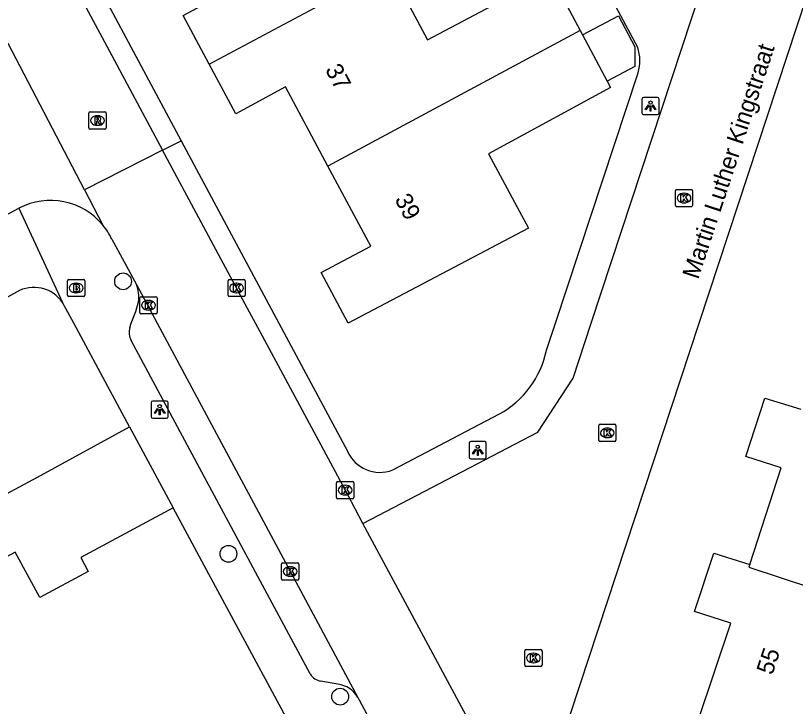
# Model space of a CAD drawing. Extents: x 157793 to 159380, y 380882 to 382313.
# Drawn here: x 159080.05 to 159125.48, y 381977.69 to 382017.92 of the extents above; entities that cross this region are included whole.
import ezdxf

# ---------------------------------------------------------------- set-up
doc = ezdxf.new("R2010")
doc.units = 0
for name, color, linetype in [('IMGEO_Boom', 7, 'Continuous'), ('IMGEO_Brandkraan', 7, 'Continuous'), ('IMGEO_Kolk', 7, 'Continuous'), ('IMGEO_Lichtpunt', 7, 'Continuous'), ('IMGEO_Muur', 7, 'Continuous'), ('IMGEO_Openbare_ruimte_label', 7, 'Continuous'), ('IMGEO_Pand', 7, 'Continuous'), ('IMGEO_Pand_nummerreeks', 7, 'Continuous'), ('IMGEO_Rijbaan_lokaal_open', 7, 'Continuous'), ('IMGEO_Rioolput', 7, 'Continuous'), ('IMGEO_Voetpad_open', 7, 'Continuous')]:
    doc.layers.add(name, color=color, linetype=linetype)

msp = doc.modelspace()

# ---------------------------------------------------------------- linework, layer by layer
at = {"layer": 'IMGEO_Boom'}
for centre in [(159086.314, 382002.44), (159092.451, 381986.569), (159098.959, 381978.254)]:
    msp.add_circle(centre, 0.489, dxfattribs=at)
at = {"layer": 'IMGEO_Brandkraan'}
for p, q in [((159083.082, 382001.627), (159083.082, 382002.479)), ((159083.157, 382002.553), (159084.009, 382002.553)), ((159083.57, 382002.333), (159083.595, 382002.333)), ((159084.083, 382002.479), (159084.083, 382001.627)), ((159083.593, 382001.773), (159083.568, 382001.773)), ((159084.009, 382001.553), (159083.157, 382001.553))]:
    msp.add_line(p, q, dxfattribs=at)
for points in [[(159083.082, 382001.627), (159083.082, 382002.479)], [(159083.157, 382002.553), (159084.009, 382002.553)], [(159083.43, 382002.253), (159083.43, 382001.853), (159083.643, 382001.853)], [(159083.661, 382002.253), (159083.43, 382002.253)], [(159084.083, 382002.479), (159084.083, 382001.627)], [(159083.609, 382002.172), (159083.555, 382002.172), (159083.555, 382002.096)], [(159083.555, 382002.096), (159083.608, 382002.096)], [(159083.617, 382002.02), (159083.555, 382002.02), (159083.555, 382001.939)], [(159083.555, 382001.939), (159083.617, 382001.939)], [(159084.009, 382001.553), (159083.157, 382001.553)]]:
    msp.add_lwpolyline(points, dxfattribs=at)
for centre, radius, start, end in [((159083.159, 382002.477), 0.0765, 91.552, 178.448), ((159083.159, 382002.477), 0.0765, 91.552, 178.448), ((159083.665, 382002.108), 0.145, 59.4692, 91.5367), ((159083.69, 382002.155), 0.0922, 285.5137, 58.1501), ((159084.007, 382002.477), 0.0765, 1.552, 88.448), ((159084.007, 382002.477), 0.0765, 1.552, 88.448), ((159083.61, 382002.134), 0.0379, 267.8285, 90.9355), ((159083.618, 382001.979), 0.0404, 269.8759, 90.5077), ((159083.649, 382002.104), 0.251, 268.6676, 293.5347), ((159083.695, 382001.963), 0.105, 301.3115, 78.989), ((159083.159, 382001.629), 0.0765, 181.552, 268.448), ((159083.159, 382001.629), 0.0765, 181.552, 268.448), ((159084.007, 382001.629), 0.0765, 271.552, 358.448), ((159084.007, 382001.629), 0.0765, 271.552, 358.448)]:
    msp.add_arc(centre, radius, start, end, dxfattribs=at)
for centre, major_axis, ratio, start_param, end_param in [((159083.569, 382002.053), (-0.387, 0.002), 0.722429, 4.712389, 7.853982), ((159083.594, 382002.053), (-0.39, 0.002), 0.717154, 1.570796, 4.712389)]:
    msp.add_ellipse(centre, major_axis=major_axis, ratio=ratio, start_param=start_param, end_param=end_param, dxfattribs=at)
at = {"layer": 'IMGEO_Kolk'}
for p, q in [((159118.494, 382006.863), (159118.494, 382007.715)), ((159118.569, 382007.789), (159119.421, 382007.789)), ((159119.495, 382007.715), (159119.495, 382006.863)), ((159118.982, 382007.569), (159119.007, 382007.569)), ((159119.421, 382006.789), (159118.569, 382006.789)), ((159119.005, 382007.009), (159118.98, 382007.009)), ((159092.43, 382001.628), (159092.43, 382002.48)), ((159092.505, 382002.554), (159093.357, 382002.554)), ((159092.918, 382002.334), (159092.943, 382002.334)), ((159093.431, 382002.48), (159093.431, 382001.628)), ((159092.941, 382001.774), (159092.916, 382001.774)), ((159087.293, 382000.62), (159087.293, 382001.472)), ((159087.368, 382001.546), (159088.22, 382001.546)), ((159087.781, 382001.326), (159087.806, 382001.326)), ((159088.294, 382001.472), (159088.294, 382000.62)), ((159093.357, 382001.554), (159092.505, 382001.554)), ((159088.22, 382000.546), (159087.368, 382000.546)), ((159087.804, 382000.766), (159087.779, 382000.766)), ((159114.024, 381993.192), (159114.024, 381994.044)), ((159114.099, 381994.118), (159114.951, 381994.118)), ((159115.025, 381994.044), (159115.025, 381993.192)), ((159114.512, 381993.898), (159114.537, 381993.898)), ((159114.951, 381993.118), (159114.099, 381993.118)), ((159114.535, 381993.338), (159114.51, 381993.338)), ((159098.752, 381989.856), (159098.752, 381990.708)), ((159098.827, 381990.782), (159099.679, 381990.782)), ((159099.24, 381990.562), (159099.265, 381990.562)), ((159099.753, 381990.708), (159099.753, 381989.856)), ((159099.263, 381990.002), (159099.238, 381990.002)), ((159099.679, 381989.782), (159098.827, 381989.782)), ((159095.549, 381985.116), (159095.549, 381985.968)), ((159095.624, 381986.042), (159096.476, 381986.042)), ((159096.55, 381985.968), (159096.55, 381985.116)), ((159096.037, 381985.822), (159096.062, 381985.822)), ((159096.476, 381985.042), (159095.624, 381985.042)), ((159096.06, 381985.262), (159096.035, 381985.262)), ((159109.719, 381980.079), (159109.719, 381980.931)), ((159109.794, 381981.005), (159110.646, 381981.005)), ((159110.72, 381980.931), (159110.72, 381980.079)), ((159110.207, 381980.785), (159110.232, 381980.785)), ((159110.646, 381980.005), (159109.794, 381980.005)), ((159110.23, 381980.225), (159110.205, 381980.225))]:
    msp.add_line(p, q, dxfattribs=at)
for points in [[(159118.494, 382006.863), (159118.494, 382007.715)], [(159118.569, 382007.789), (159119.421, 382007.789)], [(159119.495, 382007.715), (159119.495, 382006.863)], [(159118.815, 382007.489), (159118.938, 382007.489), (159118.938, 382007.338), (159119.068, 382007.489), (159119.232, 382007.489), (159119.086, 382007.338), (159119.239, 382007.089), (159119.087, 382007.089), (159119.002, 382007.253), (159118.938, 382007.186), (159118.938, 382007.089), (159118.815, 382007.089), (159118.815, 382007.489)], [(159119.421, 382006.789), (159118.569, 382006.789)], [(159092.43, 382001.628), (159092.43, 382002.48)], [(159092.505, 382002.554), (159093.357, 382002.554)], [(159092.751, 382002.254), (159092.874, 382002.254), (159092.874, 382002.103), (159093.004, 382002.254), (159093.168, 382002.254), (159093.022, 382002.103), (159093.175, 382001.854), (159093.023, 382001.854), (159092.938, 382002.018), (159092.874, 382001.951), (159092.874, 382001.854), (159092.751, 382001.854), (159092.751, 382002.254)], [(159093.431, 382002.48), (159093.431, 382001.628)], [(159087.293, 382000.62), (159087.293, 382001.472)], [(159087.368, 382001.546), (159088.22, 382001.546)], [(159088.294, 382001.472), (159088.294, 382000.62)], [(159093.357, 382001.554), (159092.505, 382001.554)], [(159087.614, 382001.246), (159087.737, 382001.246), (159087.737, 382001.095), (159087.867, 382001.246), (159088.031, 382001.246), (159087.885, 382001.095), (159088.038, 382000.846), (159087.886, 382000.846), (159087.801, 382001.01), (159087.737, 382000.943), (159087.737, 382000.846), (159087.614, 382000.846), (159087.614, 382001.246)], [(159088.22, 382000.546), (159087.368, 382000.546)], [(159114.024, 381993.192), (159114.024, 381994.044)], [(159114.099, 381994.118), (159114.951, 381994.118)], [(159115.025, 381994.044), (159115.025, 381993.192)], [(159114.345, 381993.818), (159114.468, 381993.818), (159114.468, 381993.667), (159114.598, 381993.818), (159114.762, 381993.818), (159114.616, 381993.667), (159114.769, 381993.418), (159114.617, 381993.418), (159114.532, 381993.582), (159114.468, 381993.515), (159114.468, 381993.418), (159114.345, 381993.418), (159114.345, 381993.818)], [(159114.951, 381993.118), (159114.099, 381993.118)], [(159098.752, 381989.856), (159098.752, 381990.708)], [(159098.827, 381990.782), (159099.679, 381990.782)], [(159099.073, 381990.482), (159099.196, 381990.482), (159099.196, 381990.331), (159099.326, 381990.482), (159099.49, 381990.482), (159099.344, 381990.331), (159099.497, 381990.082), (159099.345, 381990.082), (159099.26, 381990.246), (159099.196, 381990.179), (159099.196, 381990.082), (159099.073, 381990.082), (159099.073, 381990.482)], [(159099.753, 381990.708), (159099.753, 381989.856)], [(159099.679, 381989.782), (159098.827, 381989.782)], [(159095.549, 381985.116), (159095.549, 381985.968)], [(159095.624, 381986.042), (159096.476, 381986.042)], [(159096.55, 381985.968), (159096.55, 381985.116)], [(159095.87, 381985.742), (159095.993, 381985.742), (159095.993, 381985.591), (159096.123, 381985.742), (159096.287, 381985.742), (159096.141, 381985.591), (159096.294, 381985.342), (159096.142, 381985.342), (159096.057, 381985.506), (159095.993, 381985.439), (159095.993, 381985.342), (159095.87, 381985.342), (159095.87, 381985.742)], [(159096.476, 381985.042), (159095.624, 381985.042)], [(159109.719, 381980.079), (159109.719, 381980.931)], [(159109.794, 381981.005), (159110.646, 381981.005)], [(159110.72, 381980.931), (159110.72, 381980.079)], [(159110.04, 381980.705), (159110.163, 381980.705), (159110.163, 381980.554), (159110.293, 381980.705), (159110.457, 381980.705), (159110.311, 381980.554), (159110.464, 381980.305), (159110.312, 381980.305), (159110.227, 381980.469), (159110.163, 381980.402), (159110.163, 381980.305), (159110.04, 381980.305), (159110.04, 381980.705)], [(159110.646, 381980.005), (159109.794, 381980.005)]]:
    msp.add_lwpolyline(points, dxfattribs=at)
for centre, start, end in [((159118.571, 382007.713), 91.552, 178.448), ((159118.571, 382007.713), 91.552, 178.448), ((159119.419, 382007.713), 1.552, 88.448), ((159119.419, 382007.713), 1.552, 88.448), ((159118.571, 382006.865), 181.552, 268.448), ((159118.571, 382006.865), 181.552, 268.448), ((159119.419, 382006.865), 271.552, 358.448), ((159119.419, 382006.865), 271.552, 358.448), ((159092.507, 382002.478), 91.552, 178.448), ((159092.507, 382002.478), 91.552, 178.448), ((159093.355, 382002.478), 1.552, 88.448), ((159093.355, 382002.478), 1.552, 88.448), ((159087.37, 382001.47), 91.552, 178.448), ((159087.37, 382001.47), 91.552, 178.448), ((159088.218, 382001.47), 1.552, 88.448), ((159088.218, 382001.47), 1.552, 88.448), ((159092.507, 382001.63), 181.552, 268.448), ((159092.507, 382001.63), 181.552, 268.448), ((159093.355, 382001.63), 271.552, 358.448), ((159093.355, 382001.63), 271.552, 358.448), ((159087.37, 382000.622), 181.552, 268.448), ((159087.37, 382000.622), 181.552, 268.448), ((159088.218, 382000.622), 271.552, 358.448), ((159088.218, 382000.622), 271.552, 358.448), ((159114.101, 381994.042), 91.552, 178.448), ((159114.101, 381994.042), 91.552, 178.448), ((159114.949, 381994.042), 1.552, 88.448), ((159114.949, 381994.042), 1.552, 88.448), ((159114.101, 381993.194), 181.552, 268.448), ((159114.101, 381993.194), 181.552, 268.448), ((159114.949, 381993.194), 271.552, 358.448), ((159114.949, 381993.194), 271.552, 358.448), ((159098.829, 381990.706), 91.552, 178.448), ((159098.829, 381990.706), 91.552, 178.448), ((159099.677, 381990.706), 1.552, 88.448), ((159099.677, 381990.706), 1.552, 88.448), ((159098.829, 381989.858), 181.552, 268.448), ((159098.829, 381989.858), 181.552, 268.448), ((159099.677, 381989.858), 271.552, 358.448), ((159099.677, 381989.858), 271.552, 358.448), ((159095.626, 381985.966), 91.552, 178.448), ((159095.626, 381985.966), 91.552, 178.448), ((159096.474, 381985.966), 1.552, 88.448), ((159096.474, 381985.966), 1.552, 88.448), ((159095.626, 381985.118), 181.552, 268.448), ((159095.626, 381985.118), 181.552, 268.448), ((159096.474, 381985.118), 271.552, 358.448), ((159096.474, 381985.118), 271.552, 358.448), ((159109.796, 381980.929), 91.552, 178.448), ((159109.796, 381980.929), 91.552, 178.448), ((159110.644, 381980.929), 1.552, 88.448), ((159110.644, 381980.929), 1.552, 88.448), ((159109.796, 381980.081), 181.552, 268.448), ((159109.796, 381980.081), 181.552, 268.448), ((159110.644, 381980.081), 271.552, 358.448), ((159110.644, 381980.081), 271.552, 358.448)]:
    msp.add_arc(centre, 0.0765, start, end, dxfattribs=at)
for centre, major_axis, ratio, start_param, end_param in [((159118.981, 382007.289), (-0.387, 0.002), 0.722429, 4.712389, 7.853982), ((159119.006, 382007.289), (-0.39, 0.002), 0.717154, 1.570796, 4.712389), ((159092.917, 382002.054), (-0.387, 0.002), 0.722429, 4.712389, 7.853982), ((159092.942, 382002.054), (-0.39, 0.002), 0.717154, 1.570796, 4.712389), ((159087.78, 382001.046), (-0.387, 0.002), 0.722429, 4.712389, 7.853982), ((159087.805, 382001.046), (-0.39, 0.002), 0.717154, 1.570796, 4.712389), ((159114.511, 381993.618), (-0.387, 0.002), 0.722429, 4.712389, 7.853982), ((159114.536, 381993.618), (-0.39, 0.002), 0.717154, 1.570796, 4.712389), ((159099.239, 381990.282), (-0.387, 0.002), 0.722429, 4.712389, 7.853982), ((159099.264, 381990.282), (-0.39, 0.002), 0.717154, 1.570796, 4.712389), ((159096.036, 381985.542), (-0.387, 0.002), 0.722429, 4.712389, 7.853982), ((159096.061, 381985.542), (-0.39, 0.002), 0.717154, 1.570796, 4.712389), ((159110.206, 381980.505), (-0.387, 0.002), 0.722429, 4.712389, 7.853982), ((159110.231, 381980.505), (-0.39, 0.002), 0.717154, 1.570796, 4.712389)]:
    msp.add_ellipse(centre, major_axis=major_axis, ratio=ratio, start_param=start_param, end_param=end_param, dxfattribs=at)
at = {"layer": 'IMGEO_Lichtpunt'}
for p, q in [((159117.447, 382013.148), (159116.639, 382013.148)), ((159117.447, 382013.148), (159116.639, 382013.148)), ((159116.545, 382013.053), (159116.545, 382012.246)), ((159116.545, 382013.053), (159116.545, 382012.246)), ((159117.541, 382012.246), (159117.541, 382013.053)), ((159117.541, 382012.246), (159117.541, 382013.053)), ((159116.639, 382012.152), (159117.447, 382012.152)), ((159116.639, 382012.152), (159117.447, 382012.152)), ((159087.949, 381995.371), (159087.949, 381994.564)), ((159087.949, 381995.371), (159087.949, 381994.564)), ((159088.851, 381995.466), (159088.043, 381995.466)), ((159088.851, 381995.466), (159088.043, 381995.466)), ((159088.945, 381994.564), (159088.945, 381995.371)), ((159088.945, 381994.564), (159088.945, 381995.371)), ((159088.043, 381994.47), (159088.851, 381994.47)), ((159088.043, 381994.47), (159088.851, 381994.47)), ((159107.38, 381993.105), (159106.572, 381993.105)), ((159107.38, 381993.105), (159106.572, 381993.105)), ((159106.478, 381993.01), (159106.478, 381992.203)), ((159106.478, 381993.01), (159106.478, 381992.203)), ((159107.474, 381992.203), (159107.474, 381993.01)), ((159107.474, 381992.203), (159107.474, 381993.01)), ((159106.572, 381992.109), (159107.38, 381992.109)), ((159106.572, 381992.109), (159107.38, 381992.109))]:
    msp.add_line(p, q, dxfattribs=at)
for points in [[(159116.919, 382012.717), (159116.958, 382012.689), (159116.77, 382012.427), (159116.732, 382012.454), (159116.919, 382012.717)], [(159117.021, 382012.669), (159117.068, 382012.669), (159117.068, 382012.347), (159117.021, 382012.347), (159117.021, 382012.669)], [(159117.131, 382012.689), (159117.169, 382012.716), (159117.356, 382012.454), (159117.317, 382012.426), (159117.131, 382012.689)], [(159088.323, 381995.035), (159088.362, 381995.007), (159088.174, 381994.745), (159088.136, 381994.772), (159088.323, 381995.035)], [(159088.425, 381994.987), (159088.472, 381994.987), (159088.472, 381994.665), (159088.425, 381994.665), (159088.425, 381994.987)], [(159088.535, 381995.007), (159088.573, 381995.034), (159088.76, 381994.772), (159088.721, 381994.744), (159088.535, 381995.007)], [(159106.852, 381992.674), (159106.891, 381992.646), (159106.703, 381992.384), (159106.665, 381992.411), (159106.852, 381992.674)], [(159107.064, 381992.646), (159107.102, 381992.673), (159107.289, 381992.411), (159107.25, 381992.383), (159107.064, 381992.646)], [(159106.954, 381992.626), (159107.001, 381992.626), (159107.001, 381992.304), (159106.954, 381992.304), (159106.954, 381992.626)]]:
    msp.add_lwpolyline(points, dxfattribs=at)
for centre in [(159117.044, 382012.851), (159088.448, 381995.169), (159106.977, 381992.808)]:
    msp.add_circle(centre, 0.0994, dxfattribs=at)
for centre, start, end in [((159116.639, 382013.053), 90, 180), ((159116.639, 382013.053), 90, 180), ((159117.447, 382013.053), 0, 90), ((159117.447, 382013.053), 0, 90), ((159116.639, 382012.246), 180, 270), ((159116.639, 382012.246), 180, 270), ((159117.447, 382012.246), 270, 0), ((159117.447, 382012.246), 270, 360), ((159088.043, 381995.371), 90, 180), ((159088.043, 381995.371), 90, 180), ((159088.851, 381995.371), 0, 90), ((159088.851, 381995.371), 0, 90), ((159088.043, 381994.564), 180, 270), ((159088.043, 381994.564), 180, 270), ((159088.851, 381994.564), 270, 0), ((159088.851, 381994.564), 270, 360), ((159106.572, 381993.01), 90, 180), ((159106.572, 381993.01), 90, 180), ((159107.38, 381993.01), 0, 90), ((159107.38, 381993.01), 0, 90), ((159106.572, 381992.203), 180, 270), ((159106.572, 381992.203), 180, 270), ((159107.38, 381992.203), 270, 0), ((159107.38, 381992.203), 270, 360)]:
    msp.add_arc(centre, 0.0946, start, end, dxfattribs=at)
at = {"layer": 'IMGEO_Muur'}
for points in [[(159091.179, 381985.638), (159089.232, 381989.25)], [(159095.678, 381977.293), (159091.179, 381985.638)]]:
    msp.add_lwpolyline(points, dxfattribs=at)
at = {"layer": 'IMGEO_Pand'}
for points in [[(159091.327, 382015.094), (159089.806, 382017.921), (159092.687, 382019.48), (159090.195, 382024.132)], [(159091.327, 382015.094), (159101.811, 382020.701)], [(159101.811, 382020.701), (159104.056, 382016.505), (159111.211, 382020.308), (159112.951, 382017.04)], [(159113.085, 382016.789), (159115.167, 382017.906), (159116.125, 382016.107), (159116.12, 382014.951), (159114.52, 382014.093)], [(159112.951, 382017.04), (159098.247, 382009.153)], [(159112.951, 382017.04), (159113.085, 382016.789)], [(159113.085, 382016.789), (159114.52, 382014.093)], [(159098.247, 382009.153), (159095.781, 382013.765), (159092.883, 382012.2), (159091.327, 382015.094)], [(159114.52, 382014.093), (159114.716, 382013.726), (159107.609, 382009.864), (159109.933, 382005.544), (159099.418, 382000), (159097.863, 382002.952), (159100.741, 382004.488), (159098.247, 382009.153)], [(159122.824, 381985.96), (159124.653, 381991.572), (159122.586, 381992.246), (159123.705, 381995.642), (159125.795, 381994.99)], [(159070.591, 381992.031), (159075.883, 381994.86), (159078.709, 381989.641), (159081.329, 381991.038), (159086.695, 381993.96)], [(159086.695, 381993.96), (159089.232, 381989.25)], [(159089.232, 381989.25), (159083.846, 381986.356), (159084.283, 381985.542), (159081.458, 381984.024), (159080.033, 381986.675), (159074.924, 381983.929)], [(159119.83, 381976.929), (159121.714, 381982.525), (159119.606, 381983.214), (159120.726, 381986.608), (159122.824, 381985.96)], [(159122.824, 381985.96), (159122.77, 381985.8), (159131.898, 381982.777), (159131.949, 381982.934)]]:
    msp.add_lwpolyline(points, dxfattribs=at)
at = {"layer": 'IMGEO_Rijbaan_lokaal_open'}
for points in [[(159110.79, 381972.424), (159119.875, 382000), (159136.415, 382050.207), (159129.251, 382063.628)], [(159072.269, 382040.552), (159075.088, 382035.28), (159076.849, 382032), (159079.107, 382027.796), (159080.928, 382024.404), (159085.368, 382016.136), (159088.616, 382010.088)], [(159100.291, 381988.347), (159101.213, 381988.828), (159110.478, 381993.665), (159112.527, 381996.806), (159113.579, 382000), (159120.626, 382021.404)], [(159084.067, 382007.775), (159079.626, 382016.284)], [(159088.616, 382010.088), (159084.067, 382007.775)], [(159100.291, 381988.347), (159099.381, 381990.042), (159095.361, 381997.528), (159094.033, 382000), (159093.57, 382000.862), (159088.616, 382010.088)], [(159084.067, 382007.775), (159085.143, 382005.714)], [(159071.252, 382001.89), (159071.358, 382001.947), (159074.703, 382003.735), (159080.236, 382006.695)], [(159085.664, 382004.891), (159087.091, 382002.258)], [(159087.091, 382002.258), (159088.302, 382000), (159094.925, 381987.65), (159099.987, 381978.21)], [(159109.875, 381970.417), (159109.169, 381971.815), (159100.291, 381988.347)], [(159099.987, 381978.21), (159100.063, 381978.068), (159101.875, 381974.689)]]:
    msp.add_lwpolyline(points, dxfattribs=at)
for centre, radius, start, end in [((159082.09, 382003.204), 3.952, 39.4201, 117.969), ((159082.117, 382003.222), 3.92, 25.1991, 39.4726)]:
    msp.add_arc(centre, radius, start, end, dxfattribs=at)
at = {"layer": 'IMGEO_Rioolput'}
for p, q in [((159084.326, 382011.38), (159084.326, 382012.232)), ((159084.401, 382012.306), (159085.253, 382012.306)), ((159085.327, 382012.232), (159085.327, 382011.38)), ((159084.814, 382012.086), (159084.839, 382012.086)), ((159085.253, 382011.306), (159084.401, 382011.306)), ((159084.837, 382011.526), (159084.812, 382011.526))]:
    msp.add_line(p, q, dxfattribs=at)
for points in [[(159084.326, 382011.38), (159084.326, 382012.232)], [(159084.401, 382012.306), (159085.253, 382012.306)], [(159085.327, 382012.232), (159085.327, 382011.38)], [(159084.915, 382012.004), (159084.663, 382012.006), (159084.663, 382011.606)], [(159084.663, 382011.606), (159084.787, 382011.606), (159084.787, 382011.768), (159084.798, 382011.768)], [(159084.841, 382011.925), (159084.787, 382011.925), (159084.787, 382011.844)], [(159084.787, 382011.844), (159084.839, 382011.844)], [(159084.845, 382011.739), (159084.916, 382011.606), (159085.056, 382011.606), (159084.991, 382011.732)], [(159085.253, 382011.306), (159084.401, 382011.306)]]:
    msp.add_lwpolyline(points, dxfattribs=at)
for centre, radius, start, end in [((159084.403, 382012.23), 0.0765, 91.552, 178.448), ((159084.403, 382012.23), 0.0765, 91.552, 178.448), ((159085.251, 382012.23), 0.0765, 1.552, 88.448), ((159085.251, 382012.23), 0.0765, 1.552, 88.448), ((159084.797, 382011.715), 0.0533, 26.0293, 88.6989), ((159084.823, 382012.033), 0.19, 274.7715, 282.9687), ((159084.847, 382011.829), 0.0964, 77.0061, 93.1865), ((159084.861, 382011.886), 0.0378, 276.6634, 79.6772), ((159084.914, 382011.894), 0.109, 350.3612, 89.416), ((159084.912, 382011.894), 0.112, 277.5842, 350.9817), ((159084.896, 382011.679), 0.108, 29.5134, 73.7905), ((159084.403, 382011.382), 0.0765, 181.552, 268.448), ((159084.403, 382011.382), 0.0765, 181.552, 268.448), ((159085.251, 382011.382), 0.0765, 271.552, 358.448), ((159085.251, 382011.382), 0.0765, 271.552, 358.448)]:
    msp.add_arc(centre, radius, start, end, dxfattribs=at)
for centre, major_axis, ratio, start_param, end_param in [((159084.813, 382011.806), (-0.387, 0.002), 0.722429, 4.712389, 7.853982), ((159084.838, 382011.806), (-0.39, 0.002), 0.717154, 1.570796, 4.712389)]:
    msp.add_ellipse(centre, major_axis=major_axis, ratio=ratio, start_param=start_param, end_param=end_param, dxfattribs=at)
at = {"layer": 'IMGEO_Voetpad_open'}
for points in [[(159116.298, 382016.061), (159106.162, 382034.945), (159126.623, 382046.04)], [(159073.343, 382041.137), (159076.08, 382036.029), (159076.17, 382035.861), (159077.929, 382032.58), (159089.7, 382010.625)], [(159110.979, 381998.428), (159111.498, 382000), (159116.32, 382014.593)], [(159088.616, 382010.088), (159089.7, 382010.625)], [(159089.7, 382010.625), (159095.396, 382000), (159099.385, 381992.559)], [(159080.236, 382006.695), (159082.793, 382001.208)], [(159080.109, 382001.817), (159076.83, 382000), (159026.197, 381972.843), (159026.171, 381972.829)], [(159086.695, 381993.96), (159083.443, 382000), (159082.793, 382001.208)], [(159086.706, 381999.761), (159086.795, 382000), (159087.053, 382000.692), (159087.215, 382001.25)], [(159097.209, 381979.576), (159093.336, 381986.796), (159086.793, 381998.994)], [(159102.021, 381991.46), (159108.236, 381994.716)], [(159121.353, 381953.308), (159115.947, 381955.051), (159105.891, 381958.31), (159105.767, 381958.55), (159095.678, 381977.293), (159091.179, 381985.638), (159089.232, 381989.25)], [(159098.831, 381978.979), (159097.84, 381979.153)]]:
    msp.add_lwpolyline(points, dxfattribs=at)
for centre, radius, start, end in [((159113.982, 382015.292), 2.441, 343.3538, 18.3634), ((159085.232, 382001.518), 2.001, 352.3154, 21.7107), ((159081.121, 382000.058), 2.029, 34.5216, 119.9104), ((159087.673, 381999.482), 1.006, 163.9146, 209.028), ((159105.527, 381999.587), 5.574, 299.0775, 347.997), ((159101.268, 381993.364), 2.048, 203.1511, 291.5844), ((159098.019, 381980.102), 0.966, 213.013, 259.314), ((159098.634, 381977.429), 1.563, 29.992, 82.7423)]:
    msp.add_arc(centre, radius, start, end, dxfattribs=at)

# ---------------------------------------------------------------- texts
at = {"layer": 'IMGEO_Openbare_ruimte_label'}
msp.add_text('Martin Luther Kingstraat', height=1, rotation=71.7643, dxfattribs=at).set_placement((159119.815, 382002.512))
at = {"layer": 'IMGEO_Pand_nummerreeks'}
for s, rotation, p in [('37', 298.1786, (159098.064, 382014.775)), ('39', 298.1779, (159102.112, 382007.218)), ('55', 71.7365, (159124.136, 381979.472))]:
    msp.add_text(s, height=1, rotation=rotation, dxfattribs=at).set_placement(p)

doc.saveas('drawing.dxf')
